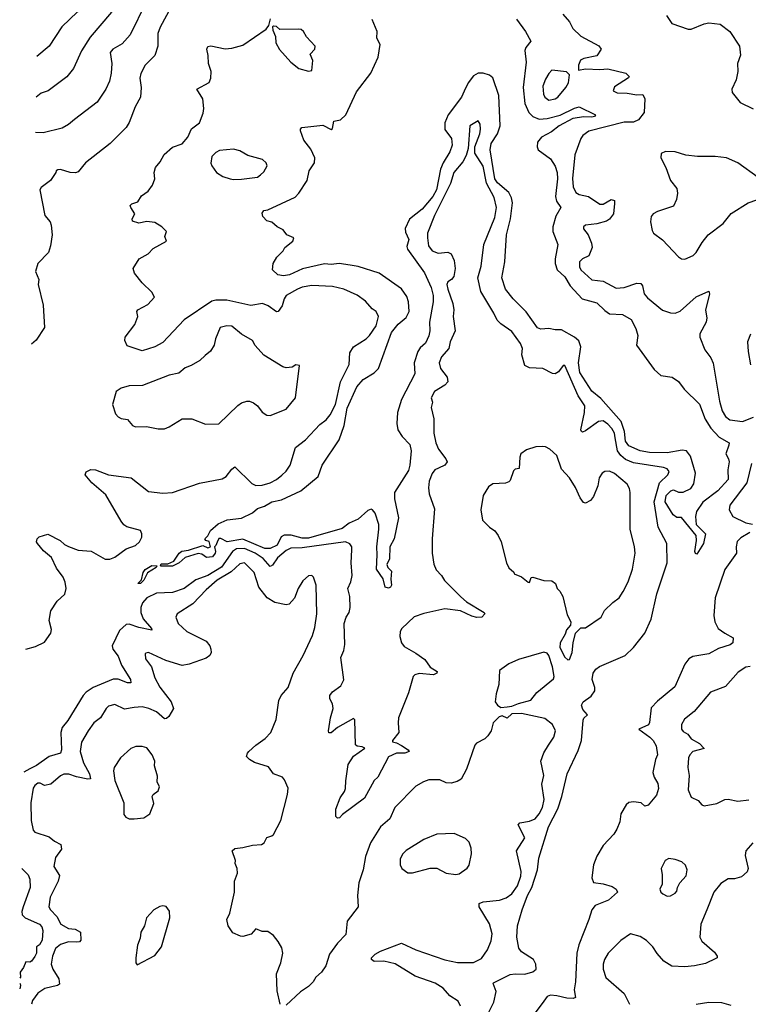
# Model space of a CAD drawing. Extents: x 2057697 to 2160550, y 827490 to 1016834.
# Tile 382 of 509: x 2059801 to 2064351, y 987415 to 993569. Entities that reach past the tile are written whole.
import ezdxf

# ---------------------------------------------------------------- set-up
doc = ezdxf.new("R2010")
doc.units = 0

msp = doc.modelspace()

# ---------------------------------------------------------------- linework, layer by layer
at = {"layer": '0CON20XD'}
for points in [[(2059936.8, 994683.6), (2059955, 994685.6), (2060025, 994653.6), (2060145, 994641.9), (2060168.7, 994628.7), (2060202.5, 994592.5), (2060288.1, 994558.1), (2060349.7, 994479.7), (2060410.4, 994385), (2060427.6, 994347.6), (2060454.7, 994265), (2060485.4, 994125), (2060488.8, 994075), (2060482.7, 994025), (2060488.9, 993935), (2060458.2, 993785), (2060373.9, 993616.1), (2060239.9, 993460.1), (2060187.3, 993375), (2060137.1, 993265), (2060095, 993212.5), (2059978.8, 993125), (2059935, 993110), (2059902.8, 993086.2)], [(2059933.8, 994539), (2059965, 994531.2), (2060075, 994485.5), (2060156.2, 994436.2), (2060214.6, 994384.6), (2060232, 994362), (2060280, 994275), (2060328.2, 994145), (2060317.5, 994085), (2060321.8, 994055), (2060306.2, 994015), (2060296.4, 993925), (2060250.8, 993769.2), (2060160.9, 993619.1), (2060063.3, 993525), (2059985, 993403.1), (2059908.2, 993339.5)], [(2060745.6, 993645), (2060677.3, 993522.7), (2060662.7, 993482.7), (2060662.5, 993405), (2060645.7, 993345), (2060584.5, 993285.5), (2060557, 993233), (2060551.1, 993205), (2060558.6, 993145), (2060554.3, 993085), (2060522.2, 993025), (2060485, 992926.7), (2060465.7, 992895), (2060365, 992796), (2060211.2, 992675), (2060165, 992617.5), (2060148.3, 992611.7), (2060115, 992613.5), (2060055, 992633.1), (2060038, 992632), (2060027.5, 992625), (2060025.9, 992614.1), (2059993.3, 992565), (2059935, 992521.2), (2059925.7, 992505), (2059956.7, 992345), (2059990, 992305), (2059997.5, 992285), (2060004.2, 992225), (2059993.1, 992155), (2059980.6, 992115), (2059914.2, 992045), (2059900, 991995), (2059921.2, 991945), (2059916, 991915), (2059948.1, 991785), (2059955.8, 991645), (2059902.8, 991567.2), (2059874.3, 991540.7)], [(2060587.8, 993675), (2060490.9, 993475), (2060441.5, 993418.5), (2060381.9, 993385), (2060365.5, 993365), (2060376.5, 993295), (2060372.5, 993235), (2060361.5, 993185), (2060338.9, 993135), (2060285, 993053.1), (2060143.4, 992946.6), (2060105.8, 992915), (2060065, 992891.9), (2059947.2, 992862.8), (2059898.4, 992864.6)], [(2059839.5, 989634.1), (2059899.1, 989650.9), (2059955, 989679.2), (2059994.3, 989735), (2059998.3, 989758.3), (2059985.6, 989815), (2059994.5, 989875.5), (2060034, 989935), (2060082.1, 989977.9), (2060091.1, 990015), (2060085.5, 990054.5), (2060072.3, 990085), (2060031.5, 990141.5), (2059998.9, 990208.9), (2059950, 990250), (2059911.4, 990295), (2059905.8, 990305), (2059910, 990325), (2059923.2, 990336.8), (2059976.7, 990353.3), (2060054, 990315), (2060079.7, 990289.7), (2060105, 990275.6), (2060165, 990253.5), (2060247.3, 990247.3), (2060335, 990198.1), (2060363.2, 990196.8), (2060395, 990209.4), (2060465, 990261.4), (2060525, 990283.3), (2060548.1, 990305), (2060564.3, 990335), (2060564.2, 990355), (2060555, 990375.7), (2060470.2, 990400.2), (2060452, 990412), (2060434.7, 990434.7), (2060339.6, 990599.6), (2060251.2, 990675), (2060210, 990725), (2060215, 990742.5), (2060245, 990758), (2060275, 990755.7), (2060355.6, 990724.4), (2060496.2, 990706.2), (2060605, 990620), (2060695, 990609.4), (2060755, 990614.4), (2060923.1, 990673.1), (2061065, 990698.9), (2061090, 990715), (2061125, 990760), (2061145, 990773.8), (2061249.8, 990669.8), (2061275, 990657.8), (2061315, 990660), (2061366, 990675), (2061404.3, 990695), (2061438.2, 990721.8), (2061465, 990746.9), (2061489.1, 990785), (2061524.3, 990895), (2061585, 990943.6), (2061675, 991038.9), (2061715, 991067.8), (2061739.9, 991100.1), (2061773.3, 991165), (2061804.6, 991305), (2061857.5, 991415), (2061863, 991487), (2061885.4, 991524.6), (2061965, 991574.2), (2061985, 991596), (2062027.1, 991655), (2062041.2, 991715), (2062026.7, 991745), (2062003, 991763), (2061961.1, 991811.1), (2061907.4, 991847.4), (2061825, 991885.6), (2061755, 991901.9), (2061625, 991907.3), (2061565, 991898.5), (2061535, 991884.5), (2061464.3, 991845.7), (2061451.8, 991825), (2061440, 991780), (2061415, 991745.8), (2061405, 991742.9), (2061351.7, 991781.7), (2061316.2, 991796.2), (2061245, 991783.8), (2061095, 991815.7), (2061025, 991816.2), (2060999.9, 991810.1), (2060827.6, 991692.4), (2060695, 991552.5), (2060645, 991524), (2060565, 991500), (2060471.7, 991531.7), (2060457.5, 991565), (2060460, 991585), (2060520, 991665), (2060538.8, 991715), (2060533.3, 991745), (2060537.5, 991755), (2060600.5, 991789.5), (2060642.5, 991835), (2060625.9, 991865.9), (2060565, 991924), (2060516.7, 991985), (2060510, 992015), (2060545.9, 992074.1), (2060604.1, 992105.9), (2060635, 992140), (2060717.5, 992185), (2060707.5, 992215), (2060717.5, 992245), (2060687.5, 992275), (2060645, 992301.4), (2060595, 992308.2), (2060545, 992297.5), (2060505, 992310), (2060503.3, 992325), (2060520, 992355), (2060494, 992395), (2060491.2, 992408.8), (2060500.5, 992419.5), (2060539.3, 992430.7), (2060562.3, 992467.7), (2060603.2, 992496.8), (2060630, 992535), (2060643.8, 992575), (2060640.8, 992615), (2060648, 992645), (2060678.7, 992681.3), (2060703.1, 992726.9), (2060755, 992773.3), (2060815, 992793.3), (2060850, 992835), (2060872.7, 992887.3), (2060923.3, 992925), (2060946, 992985), (2060950.8, 993015), (2060944, 993075), (2060907.5, 993135), (2060985, 993177.5), (2060993.8, 993205), (2060995.8, 993245), (2060979.2, 993295), (2060978.8, 993345), (2060970, 993385), (2060975, 993402.5), (2060995, 993406), (2061085, 993387.5), (2061125, 993391.4), (2061195, 993410), (2061339.3, 993510.7), (2061357, 993533), (2061366.7, 993575)], [(2062903.6, 993573.6), (2062960.8, 993495), (2062992.9, 993435), (2062960.9, 993395), (2062955, 993377.5), (2062963.4, 993305), (2062946.2, 993145), (2062955.6, 993045), (2062980.2, 992990.2), (2063004.8, 992964.8), (2063045, 992948.1), (2063095, 992951), (2063176.5, 992973.5), (2063265, 993016.2), (2063295, 993024.5), (2063397.1, 992975), (2063390.5, 992965), (2063375, 992960), (2063325, 992962.6), (2063255, 992952.3), (2063170.7, 992905), (2063122.5, 992867.5), (2063058.8, 992835), (2063035, 992804), (2063032.5, 992775), (2063039.6, 992755), (2063115, 992700.7), (2063144.6, 992654.6), (2063158, 992615), (2063160.3, 992575), (2063146.5, 992465), (2063154.2, 992434.2), (2063180.9, 992395), (2063148.8, 992341.2), (2063130.8, 992275), (2063131.3, 992245), (2063162.4, 992165), (2063145.2, 992074.8), (2063145.7, 992045), (2063157.8, 992005), (2063205, 991962.4), (2063238.8, 991905), (2063314.7, 991825), (2063405, 991799.2), (2063455, 991751.3), (2063485, 991731.3), (2063565, 991726.9), (2063620, 991695), (2063648.3, 991638.3), (2063660.8, 991595), (2063653.3, 991535), (2063763.9, 991383.9), (2063805, 991345.6), (2063875, 991334.4), (2063915, 991307.8), (2063950.5, 991260.5), (2064046.3, 991166.3), (2064081.5, 991071.5), (2064117, 991017), (2064170.2, 990960.2), (2064232.5, 990925), (2064230.5, 990909.5), (2064210, 990855), (2064227.1, 990825), (2064230.8, 990805), (2064224, 990755), (2064225.4, 990695), (2064160, 990625), (2064066.3, 990553.7), (2064028.1, 990495), (2064022.5, 990465), (2064026, 990415), (2064084, 990355), (2064070.8, 990295), (2064030.7, 990229.3), (2064022.1, 990232.1), (2064017.5, 990245), (2064028.6, 990315), (2064026.7, 990345), (2063935, 990457.5), (2063905, 990458.8), (2063882, 990475), (2063832.9, 990555), (2063838.2, 990595), (2063868, 990625), (2063885, 990630), (2063915, 990616.9), (2063945, 990616.2), (2063991.6, 990638.4), (2064011.6, 990668.4), (2064021.1, 990735), (2063990.6, 990840.6), (2063965, 990874.7), (2063938.6, 990878.6), (2063845, 990861.4), (2063735, 990864.6), (2063675, 990874.6), (2063604.4, 990905), (2063585.3, 990935.3), (2063579, 990995), (2063557.1, 991057.1), (2063431.3, 991201.3), (2063375, 991246.9), (2063299.6, 991365), (2063290.2, 991425), (2063305.2, 991525), (2063291.9, 991561.9), (2063265, 991586.1), (2063185, 991631.9), (2063145, 991631.5), (2063105, 991639.3), (2063055, 991635.5), (2063035, 991642.5), (2062963.9, 991743.9), (2062883.6, 991825), (2062834.5, 991885.5), (2062812, 991955), (2062830.6, 992055), (2062840.4, 992225), (2062866.3, 992323.7), (2062879.3, 992425), (2062872.5, 992455), (2062855, 992488.7), (2062785, 992550.2), (2062769.1, 992575), (2062739.5, 992755), (2062745.5, 992795), (2062785.2, 992855), (2062801.7, 992905), (2062792.7, 993095), (2062755, 993205.5), (2062735, 993223.3), (2062695, 993235.4), (2062665, 993235.4), (2062635, 993218.2), (2062601.1, 993175), (2062576.6, 993123.4), (2062559.1, 993085), (2062476.1, 992975), (2062456.8, 992925), (2062455, 992882.2), (2062497.2, 992827.2), (2062500.9, 992785), (2062487.1, 992742.9), (2062445.2, 992675), (2062429, 992635), (2062403.7, 992505), (2062382, 992465), (2062314.8, 992385), (2062235, 992322.8), (2062208.1, 992265), (2062210.7, 992240.7), (2062230.8, 992195), (2062219.2, 992150.8), (2062221.8, 992135), (2062328.2, 991988.2), (2062370.5, 991895), (2062382.3, 991845), (2062383.5, 991805), (2062360.8, 991679.2), (2062361.7, 991625), (2062355, 991594.2), (2062335, 991547.5), (2062301.8, 991518.2), (2062287.8, 991495), (2062264.2, 991425), (2062268.9, 991355), (2062185.2, 991194.8), (2062161, 991115), (2062155.3, 991045.3), (2062162.9, 991005), (2062188.8, 990965), (2062237.5, 990915), (2062246.7, 990875), (2062238.1, 990785), (2062229, 990751), (2062142.5, 990615), (2062142.2, 990575), (2062167.5, 990455), (2062138.6, 990325), (2062113.1, 990275), (2062111.2, 990198.8), (2062093.3, 990165), (2062100, 990145), (2062122.2, 990122.2), (2062118.3, 990071.7), (2062122.5, 990035), (2062117.6, 990022.4), (2062105, 990017.1), (2062083, 990023), (2062070, 990075), (2062030, 990135), (2062034.2, 990225), (2062030.3, 990275), (2062044.6, 990385), (2062043.3, 990413.3), (2062020.9, 990485), (2062005.2, 990505.2), (2061995, 990509.1), (2061975, 990502.2), (2061915, 990447.4), (2061858.2, 990421.8), (2061815, 990388.4), (2061605, 990327.7), (2061565, 990328.8), (2061496.5, 990346.5), (2061453.3, 990346.8), (2061433.8, 990336.2), (2061408.4, 990285), (2061365, 990263.1), (2061330.9, 990265), (2061195, 990322.4), (2061096, 990306), (2061057, 990327), (2061045, 990327.5), (2061033, 990303), (2061026.7, 990283.3), (2061016.7, 990275), (2061024.4, 990245), (2061021.5, 990235), (2061005, 990211.9), (2060967, 990207), (2060939.1, 990229.1), (2060915, 990233.6), (2060835, 990208.5), (2060796.1, 990173.9), (2060755, 990154.6), (2060685, 990153.3), (2060680, 990155), (2060685, 990168), (2060725, 990168), (2060764.4, 990185.6), (2060795.7, 990235), (2060813.1, 990246.9), (2060855, 990254.3), (2060945, 990283.8), (2060975, 990269.2), (2060993.3, 990275), (2060985, 990308.8), (2060963.3, 990313.3), (2060956.7, 990325), (2060975, 990343.3), (2060993.3, 990376.7), (2061040.9, 990419.1), (2061097.3, 990442.7), (2061185, 990453.3), (2061255, 990486.7), (2061286.7, 990515), (2061330.3, 990529.7), (2061375, 990555.6), (2061435, 990568.6), (2061556.7, 990625), (2061663.8, 990715), (2061690, 990785), (2061795.9, 990944.1), (2061827.6, 991032.4), (2061845, 991140.5), (2061905.3, 991275), (2061945, 991321.2), (2062015, 991361.8), (2062041.5, 991388.5), (2062122.3, 991615), (2062163.9, 991666.1), (2062215, 991708.4), (2062232.2, 991745), (2062228.1, 991805), (2062218.7, 991838.7), (2062185, 991888.2), (2062045, 991986), (2061915, 992026.5), (2061865, 992035.9), (2061795, 992046.2), (2061745, 992040), (2061705, 992043.6), (2061567.4, 992012.6), (2061486, 991975), (2061447.5, 991967.5), (2061413.3, 991975), (2061380, 992005), (2061383.3, 992045), (2061406.7, 992085), (2061445.7, 992124.3), (2061456, 992145), (2061506.2, 992185), (2061513.3, 992205), (2061470, 992225), (2061445.6, 992255.6), (2061408.8, 992275), (2061375, 992303.3), (2061345, 992312.5), (2061319.3, 992339.3), (2061315, 992360), (2061325, 992376), (2061349.5, 992380.5), (2061520.6, 992459.4), (2061544.3, 992485), (2061596, 992565), (2061608, 992625), (2061641.4, 992675), (2061644, 992705), (2061619.7, 992759.7), (2061576.1, 992816.1), (2061553.8, 992875), (2061554, 992886), (2061562.5, 992895), (2061695, 992909.2), (2061746.4, 992883.6), (2061755, 992890), (2061762, 992935), (2061805, 992942.9), (2061837.3, 992975), (2061905, 993119.2), (2061993.1, 993235), (2062040.6, 993335), (2062051.9, 993415), (2062031.4, 993455), (2062032.9, 993495), (2062001.2, 993571.2)], [(2063192.9, 993605), (2063235, 993556), (2063255, 993514), (2063305, 993465.7), (2063417, 993407), (2063433.3, 993385), (2063405, 993343.8), (2063325, 993327.5), (2063304.3, 993315.7), (2063290, 993285), (2063290, 993255), (2063335, 993263.3), (2063425, 993257.5), (2063475, 993262.9), (2063586.2, 993235), (2063606.7, 993215), (2063603.6, 993206.4), (2063515, 993148.8), (2063506.7, 993125), (2063531.7, 993111.7), (2063595, 993111.1), (2063655, 993100.6), (2063692.9, 993102.9), (2063705.2, 993075.2), (2063700.7, 992989.3), (2063665, 992944.5), (2063635, 992929.1), (2063575, 992929.3), (2063355, 992872.7), (2063317.5, 992845), (2063305, 992826.2), (2063268.6, 992725), (2063253.8, 992576.2), (2063257.3, 992525), (2063275, 992488.6), (2063295, 992477.1), (2063353.7, 992463.7), (2063425, 992415.5), (2063445, 992416.5), (2063495.8, 992445.8), (2063515, 992440), (2063515, 992420), (2063509.6, 992355), (2063485, 992321.8), (2063465, 992309.6), (2063405, 992293.1), (2063335, 992286), (2063322.5, 992275), (2063321.7, 992261.7), (2063351.2, 992225), (2063372.3, 992172.3), (2063375.8, 992145.8), (2063355.6, 992094.4), (2063315, 992074), (2063298, 992055), (2063297.1, 992025), (2063306, 992005), (2063375, 991942.5), (2063445, 991934.4), (2063525, 991890.6), (2063575, 991894.5), (2063655, 991922.5), (2063679.5, 991919.5), (2063691.4, 991905), (2063701.4, 991855), (2063721.1, 991831.1), (2063815, 991754.2), (2063865, 991737.1), (2063895, 991735.6), (2063925, 991747.8), (2064025, 991837.1), (2064105, 991872.5), (2064108.6, 991855), (2064083.1, 991753.1), (2064091.4, 991705), (2064088.6, 991678.6), (2064048.6, 991605), (2064048.6, 991585), (2064080, 991505), (2064117.5, 991455), (2064132.4, 991422.4), (2064172.1, 991185), (2064188.8, 991125), (2064208.5, 991088.5), (2064235, 991069.1), (2064315, 991058.2), (2064384.7, 991085.3)], [(2063840, 993595), (2063873.3, 993545), (2063975, 993510), (2063995, 993510), (2064075, 993543.8), (2064105, 993550), (2064175, 993542), (2064235.5, 993495.5), (2064296, 993405)], [(2061605, 993246.7), (2061625, 993252.5), (2061630.5, 993315), (2061614, 993355), (2061645, 993384.2), (2061645.6, 993405), (2061592.7, 993462.7), (2061573.3, 993495), (2061558.6, 993508.6), (2061545, 993511.2), (2061425, 993507.5), (2061405, 993527.5), (2061385, 993530), (2061380, 993525), (2061382.5, 993505), (2061397.5, 993465), (2061400, 993425), (2061422.3, 993382.3), (2061493.3, 993305), (2061544.2, 993264.2), (2061605, 993246.7)], [(2064296, 993405), (2064301.7, 993348.3), (2064283.3, 993295), (2064286, 993245), (2064275.8, 993194.2), (2064248, 993135), (2064250, 993115), (2064301.2, 993051.2), (2064382.5, 993012.5)], [(2063105, 993065.6), (2063145, 993074.5), (2063160.8, 993085), (2063211.9, 993145), (2063228, 993175), (2063233.8, 993223.8), (2063215, 993243.3), (2063125, 993253.3), (2063105, 993233.3), (2063085, 993196.7), (2063068.9, 993155), (2063072.2, 993105), (2063080, 993085), (2063105, 993065.6)], [(2062720.7, 987345), (2062762.4, 987427.6), (2062776.8, 987495), (2062757.1, 987545), (2062760.4, 987549.6), (2062865, 987602.3), (2062895, 987606.4), (2062955, 987602.5), (2063005, 987619.1), (2063025.6, 987635), (2063024.6, 987665), (2063009.6, 987695), (2062935, 987744), (2062918, 987765), (2062905.9, 987834.1), (2062910, 987905), (2062937.9, 988005), (2062972.7, 988095), (2062999.8, 988145), (2063035, 988256), (2063042.2, 988327.8), (2063103.5, 988523.5), (2063162.4, 988637.6), (2063187.5, 988715), (2063219.8, 988855), (2063287.7, 989002.3), (2063309.2, 989065), (2063319.7, 989190.3), (2063325, 989204.2), (2063346, 989225), (2063318.2, 989258.2), (2063309.4, 989285), (2063320, 989305), (2063369.7, 989340.3), (2063392.7, 989375), (2063393.3, 989395), (2063375.2, 989445), (2063383, 989485), (2063399.8, 989510.2), (2063422.7, 989527.3), (2063582.9, 989595), (2063634.2, 989645.8), (2063705, 989734.4), (2063745, 989822.9), (2063779, 989981), (2063845.2, 990174.8), (2063841.5, 990295), (2063787.5, 990397.5), (2063763.3, 990555), (2063796.1, 990673.9), (2063848.6, 990725), (2063858, 990745), (2063845, 990762.5), (2063821.3, 990771.3), (2063635, 990799.7), (2063585, 990820.4), (2063554.9, 990844.9), (2063534.2, 990874.2), (2063520.8, 990955), (2063514.8, 990984.8), (2063498.2, 991015), (2063475, 991041.8), (2063445, 991061.8), (2063415, 991058.2), (2063335, 990998.9), (2063315, 990991.4), (2063308.8, 990995), (2063305.9, 991005.9), (2063328.1, 991115), (2063330.4, 991155), (2063288.4, 991218.4), (2063205, 991408.8), (2063195, 991408), (2063165, 991368), (2063145, 991356), (2063128.3, 991358.3), (2063068.3, 991388.3), (2062985, 991392.9), (2062955, 991408), (2062937.5, 991475), (2062940, 991515), (2062928.6, 991545), (2062875, 991620), (2062805, 991668), (2062782, 991692), (2062762.9, 991735), (2062681.1, 991871.1), (2062661.1, 991955), (2062682, 992028), (2062699.1, 992165), (2062767.4, 992332.6), (2062777.6, 992395), (2062765, 992457.5), (2062716.8, 992546.8), (2062695, 992654.4), (2062644.1, 992735.9), (2062644.2, 992775), (2062674.3, 992855), (2062679.4, 992885), (2062677, 992917), (2062665, 992936.7), (2062611.2, 992905), (2062602, 992765), (2062589.7, 992720.3), (2062569.2, 992680.8), (2062513.1, 992615), (2062490.3, 992545), (2062391.8, 992345), (2062348.1, 992235), (2062346.8, 992206.8), (2062354.5, 992155), (2062377.1, 992125), (2062415, 992111.1), (2062475, 992117.1), (2062495, 992106), (2062514.4, 992065), (2062521.1, 992015), (2062513.1, 991965), (2062497.5, 991945), (2062475, 991930), (2062469.2, 991915), (2062474.2, 991885), (2062506.8, 991795), (2062512.9, 991755), (2062508.1, 991715), (2062521.5, 991625), (2062490, 991555), (2062481.9, 991515), (2062435, 991462), (2062420.8, 991425), (2062428.8, 991388.8), (2062470, 991335), (2062474.2, 991305), (2062456, 991285), (2062392, 991245), (2062370, 991205), (2062378.8, 991178.8), (2062371.2, 991145), (2062387.5, 991075), (2062386.7, 990985), (2062398.9, 990925), (2062415.6, 990885), (2062463.1, 990825), (2062470.6, 990805), (2062456, 990785), (2062415.7, 990765.7), (2062394.2, 990755), (2062376.6, 990733.4), (2062358.1, 990685), (2062353, 990643), (2062358.1, 990605), (2062391.2, 990511.2), (2062376.9, 990325), (2062377.8, 990235), (2062386.6, 990166.6), (2062401.3, 990131.3), (2062435.5, 990095.5), (2062454.6, 990064.6), (2062555, 989962.5), (2062591.2, 989931.2), (2062702.5, 989865), (2062706.2, 989855), (2062686.7, 989835), (2062655, 989833.3), (2062625, 989840.5), (2062554.3, 989874.3), (2062455, 989886.4), (2062325, 989858.5), (2062265, 989837.5), (2062188, 989765), (2062176, 989745), (2062174, 989715), (2062186.2, 989675), (2062201.7, 989651.7), (2062275, 989609.2), (2062330.6, 989570.6), (2062365, 989521.9), (2062407.5, 989495), (2062405, 989484.2), (2062386, 989474), (2062295, 989482.5), (2062268.8, 989475), (2062259.2, 989465), (2062228.1, 989361.9), (2062167.3, 989205), (2062163.6, 989175), (2062169.4, 989115), (2062130, 989065), (2062130, 989055), (2062155, 989050), (2062185, 989033.3), (2062227.5, 989005), (2062232.5, 988995), (2062205.8, 988984.2), (2062155, 988985.8), (2062105, 988962), (2062037.3, 988835), (2062015, 988814), (2061955, 988704.2), (2061817.7, 988602.3), (2061799.1, 988580.9), (2061785, 988579.2), (2061775, 988590), (2061774.2, 988635.8), (2061802, 988705), (2061828.8, 988745), (2061835.8, 988765), (2061837.5, 988812.5), (2061853.1, 988915), (2061885, 988965.8), (2061956.2, 989016.2), (2061940, 989025), (2061908.3, 989028.3), (2061897.9, 989037.9), (2061893, 989193), (2061885, 989202.5), (2061785, 989145.6), (2061745, 989111.2), (2061732.3, 989112.3), (2061729.2, 989125), (2061740.9, 989205), (2061758.6, 989265), (2061755, 989292.5), (2061738, 989325), (2061737.5, 989345), (2061755, 989369.2), (2061806.2, 989405), (2061825.8, 989444.2), (2061806.8, 989583.2), (2061825, 989626.7), (2061832.2, 989665), (2061827.8, 989795), (2061840.6, 989835), (2061858.6, 989865), (2061865.6, 989895), (2061863.1, 989965), (2061850, 990015), (2061868.9, 990055), (2061877.5, 990095), (2061870.9, 990175), (2061874.4, 990255), (2061874.3, 990275), (2061863.5, 990293.5), (2061835, 990306.4), (2061565, 990268.1), (2061495, 990265.7), (2061465, 990252.2), (2061410.4, 990205), (2061380.2, 990159.8), (2061365, 990152.2), (2061322.2, 990202.2), (2061271.4, 990235), (2061205, 990263.5), (2061155, 990262.6), (2061129.6, 990245), (2061061.6, 990148.4), (2060975, 990096.2), (2060901.7, 990068.3), (2060826.9, 990013.1), (2060755, 989989.1), (2060655, 989984.3), (2060594.5, 989955.5), (2060566.7, 989925), (2060556.5, 989895), (2060556.4, 989865), (2060572.6, 989825), (2060622.9, 989765), (2060626.4, 989753.6), (2060545, 989769.6), (2060485, 989791.2), (2060465, 989789.4), (2060425, 989751.1), (2060378.8, 989655), (2060382.6, 989635), (2060415, 989591.2), (2060435.5, 989535.5), (2060492.3, 989445), (2060495.8, 989425), (2060475, 989425.4), (2060415, 989447.6), (2060385, 989447.5), (2060258.9, 989395), (2060215, 989366.8), (2060196.2, 989345), (2060101.4, 989188.6), (2060065, 989144.4), (2060058.4, 989115), (2060061.9, 989005), (2060055.6, 988985), (2059985, 988964), (2059905, 988908), (2059865, 988887.7), (2059825.5, 988865.4)], [(2061135, 992570), (2061185, 992573.3), (2061285, 992586), (2061305, 992598.8), (2061325, 992617.5), (2061346.2, 992655), (2061340, 992675), (2061316.2, 992695), (2061225, 992721.4), (2061175, 992749.4), (2061135, 992761.1), (2061047.7, 992752.3), (2061025, 992740), (2061000, 992715), (2060993.6, 992673.6), (2061000, 992655), (2061030, 992615), (2061070.2, 992590.2), (2061115, 992574.4), (2061135, 992570)], [(2064412.7, 992582.7), (2064286, 992675), (2064215, 992706.7), (2064145, 992714.4), (2064033.4, 992713.4), (2063962.1, 992722.1), (2063895, 992743.8), (2063834, 992746), (2063806.4, 992733.6), (2063804, 992705), (2063835.9, 992645.9), (2063866.2, 992565), (2063903.9, 992513.9), (2063909.2, 992485), (2063903.8, 992445), (2063885, 992403.8), (2063785, 992371.2), (2063757.5, 992355), (2063745, 992340), (2063740, 992305), (2063750.8, 992250.8), (2063760, 992235), (2063815, 992193.8), (2063915, 992086.2), (2063935, 992074.2), (2063955, 992072.5), (2064006.2, 992095), (2064026.3, 992113.7), (2064062.8, 992177.2), (2064101.4, 992225), (2064193.6, 992296.4), (2064245, 992358.8), (2064350, 992425), (2064405, 992442.5)], [(2060665, 991012), (2060705, 991012.5), (2060735, 991024), (2060816.4, 991073.6), (2060875, 991073.8), (2060960.5, 991040.5), (2061045, 991044.2), (2061162.2, 991157.8), (2061185.5, 991174.5), (2061220, 991185), (2061235, 991185.6), (2061261.2, 991175), (2061286, 991155), (2061315.9, 991115.9), (2061345, 991096.7), (2061365, 991096.2), (2061464, 991136), (2061523.8, 991205), (2061548.3, 991408.3), (2061525, 991412.5), (2061503, 991397), (2061465, 991394), (2061445, 991400), (2061325, 991472.5), (2061272, 991532), (2061254, 991565), (2061185, 991604.2), (2061125, 991653.8), (2061095, 991656.2), (2061053.3, 991645), (2061024, 991575), (2061015.7, 991534.3), (2060991.7, 991498.3), (2060959.8, 991470.2), (2060925, 991438.6), (2060872.5, 991407.5), (2060835, 991394.3), (2060795, 991360.8), (2060735, 991348.6), (2060566.8, 991283.2), (2060485, 991280), (2060435, 991266.2), (2060403.8, 991245), (2060381.2, 991165), (2060400, 991105), (2060415, 991086.7), (2060435, 991076.7), (2060475, 991070), (2060505, 991033.3), (2060523.9, 991023.9), (2060592.3, 991027.7), (2060665, 991012)], [(2064365.5, 991604.5), (2064347.1, 991555), (2064350.6, 991495), (2064365, 991412.5)], [(2063225, 989568), (2063235, 989570), (2063252, 989615), (2063257.5, 989675), (2063272.5, 989735), (2063305, 989767.5), (2063335, 989767.5), (2063432.5, 989835), (2063454.2, 989875.8), (2063504.4, 989925.6), (2063544, 989955), (2063569.4, 989995), (2063600, 990055), (2063628.9, 990135), (2063645.5, 990235), (2063641.5, 990275), (2063613.5, 990385), (2063613.3, 990615), (2063609.5, 990639.5), (2063595, 990666), (2063515, 990732.5), (2063485, 990748), (2063455, 990746.2), (2063438.8, 990735), (2063419.2, 990705), (2063410.8, 990655), (2063385, 990590), (2063365, 990563.3), (2063335, 990547.5), (2063322.3, 990552.3), (2063300.3, 990580.3), (2063272.9, 990645), (2063235.5, 990705.5), (2063185, 990760), (2063156.2, 990845), (2063112.5, 990885), (2063085, 990898.8), (2063065, 990901.2), (2063025, 990898.8), (2062965, 990880), (2062930, 990855), (2062923.8, 990835), (2062920, 990765), (2062895, 990760), (2062885, 990750), (2062865, 990690), (2062855, 990680), (2062835, 990672.5), (2062755, 990668.8), (2062729.5, 990650.5), (2062695.7, 990595), (2062680, 990505), (2062691.7, 990441.7), (2062735, 990396.7), (2062767.5, 990375), (2062790, 990345), (2062808.8, 990305), (2062841.2, 990175), (2062855, 990142.5), (2062886.4, 990116.4), (2062890, 990105), (2062935, 990086.2), (2062976.7, 990053.3), (2062985, 990052.5), (2062995, 990082.5), (2063005, 990084), (2063075, 990063.8), (2063125, 990062.5), (2063146.7, 990045), (2063156.7, 990015), (2063175, 989997.5), (2063192.5, 989965), (2063219.5, 989849.5), (2063243.8, 989805), (2063240, 989785), (2063216.7, 989755), (2063208.3, 989728.3), (2063175.7, 989675), (2063173.5, 989645), (2063205, 989585.7), (2063225, 989568)], [(2064370.8, 990795), (2064342.3, 990675), (2064235.6, 990535), (2064230.8, 990505), (2064255, 990464.4), (2064335, 990425.5), (2064376.5, 990416.5)], [(2064361.1, 990365), (2064305, 990331.2), (2064282.7, 990307.3), (2064276.2, 990275), (2064278.1, 990235), (2064205, 990132.5), (2064144.7, 989955), (2064136.5, 989845), (2064142.5, 989805), (2064162.5, 989765), (2064205.2, 989735.2)], [(2061427.5, 987415), (2061409.3, 987499.3), (2061403.9, 987606.1), (2061431.2, 987675), (2061443.8, 987735), (2061438.8, 987768.8), (2061415, 987807.5), (2061386.7, 987845), (2061349.7, 987869.7), (2061315, 987871.2), (2061275, 987887.5), (2061246.5, 987853.5), (2061195, 987839.2), (2061180.5, 987840.5), (2061131.7, 987861.7), (2061102.5, 987905), (2061094, 987945), (2061112.5, 987985), (2061141.4, 988115), (2061142, 988185), (2061160, 988235), (2061158.8, 988265), (2061146.2, 988295), (2061148.8, 988315), (2061126.7, 988375), (2061145, 988390), (2061195, 988394.3), (2061255, 988410.8), (2061310, 988415), (2061327.5, 988425), (2061345, 988457.5), (2061375, 988467.5), (2061385, 988477.5), (2061432, 988565), (2061472.7, 988727.3), (2061477, 988767), (2061455, 988817.5), (2061441.2, 988835), (2061385.9, 988855.9), (2061355, 988900), (2061267.4, 988927.4), (2061235, 988946), (2061218, 988965), (2061222.5, 988985), (2061232, 988995), (2061275.5, 989034.5), (2061334.5, 989075.5), (2061369.2, 989115), (2061402.5, 989195), (2061419.4, 989315), (2061434.6, 989345.4), (2061477.1, 989395), (2061509.4, 989485), (2061570.6, 989595), (2061629.4, 989720.6), (2061645, 989770), (2061655.5, 989855), (2061651.4, 990035), (2061636.2, 990085), (2061625, 990096), (2061605, 990094), (2061568.3, 990061.7), (2061539.2, 990015), (2061517.2, 989952.8), (2061483.3, 989916.7), (2061465, 989911.4), (2061395, 989926.7), (2061345.6, 989955), (2061295, 990022.5), (2061264.7, 990114.7), (2061205, 990175.4), (2061175, 990167.5), (2061122, 990118), (2061035, 990065.8), (2060964.7, 990005.3), (2060881.1, 989918.9), (2060785, 989856.2), (2060776.2, 989835), (2060791.2, 989795), (2060844, 989745), (2060965.6, 989685), (2060987.8, 989655), (2060994.4, 989635), (2060996.7, 989615), (2060988.6, 989595), (2060965, 989578.1), (2060858.2, 989541.8), (2060815, 989533.3), (2060713.4, 989563.4), (2060605, 989613.8), (2060589.3, 989610.7), (2060583.8, 989605), (2060586.7, 989575), (2060624.3, 989524.3), (2060644.2, 989455), (2060675, 989398), (2060746.4, 989306.4), (2060761.5, 989265), (2060732.7, 989215), (2060717.9, 989202.1), (2060705, 989199.5), (2060655, 989243.8), (2060607.5, 989265), (2060565, 989275.3), (2060515, 989270.9), (2060455, 989260), (2060395, 989288.8), (2060355, 989278.1), (2060340.8, 989265), (2060304.6, 989205.4), (2060262.9, 989175), (2060228.9, 989125), (2060187.3, 989052.7), (2060178.9, 988995), (2060199.6, 988925), (2060236.8, 988855), (2060243.8, 988825), (2060227.1, 988822.9), (2060156.1, 988836.1), (2060106.9, 988853.1), (2060076.6, 988853.4), (2060056.2, 988843.8), (2059995, 988791.4), (2059955, 988782.5), (2059928.3, 988798.3), (2059915, 988798.1), (2059895, 988782.9), (2059885, 988766), (2059870, 988675), (2059872.9, 988565), (2059884.2, 988504.2), (2059895, 988491.2), (2059985, 988462.9), (2060018.8, 988435), (2060058, 988415), (2060062.5, 988385), (2060025, 988332), (2060013.9, 988276.1), (2060049.7, 988219.7), (2060040.5, 988185), (2059990.5, 988085), (2059982.2, 988025), (2059992.2, 988005), (2060033.1, 987963.1), (2060056.9, 987915), (2060105, 987889.5), (2060146.2, 987885), (2060180, 987865), (2060183.3, 987815), (2060173.9, 987806.1), (2060156.9, 987803.1), (2060105, 987806.2), (2060055, 987788.9), (2060025.3, 987764.7), (2060005, 987716.7), (2059998.2, 987665), (2060007.3, 987635), (2060044.6, 987575), (2060048.5, 987541.5), (2060037.7, 987532.3), (2059956.7, 987513.3), (2059913.3, 987485), (2059881.7, 987438.3), (2059873.6, 987415)], [(2060555, 990044.5), (2060537.5, 990045), (2060561.4, 990068.6), (2060572.5, 990115), (2060585, 990132.9), (2060625, 990158.5), (2060657.5, 990155), (2060652.5, 990145), (2060598.1, 990111.9), (2060575, 990066.2), (2060555, 990044.5)], [(2064205.2, 989735.2), (2064257.5, 989705), (2064254.3, 989675), (2064238.1, 989661.9), (2064165, 989638.2), (2064105, 989606.5), (2064005, 989588.1), (2063980, 989575), (2063955, 989541.5), (2063891.5, 989398.5), (2063785, 989309.6), (2063745, 989268), (2063735, 989177.5), (2063727.7, 989162.3), (2063666.7, 989135), (2063737.1, 989085), (2063756.5, 989065), (2063775, 989030), (2063784.4, 988975), (2063771.9, 988945), (2063754.4, 988865), (2063763.5, 988835), (2063786.2, 988795), (2063791.4, 988765), (2063777, 988723), (2063725, 988660), (2063705, 988654.3), (2063682.5, 988675), (2063635, 988681.2), (2063605, 988676.2), (2063588.5, 988661.5), (2063554.7, 988605.3), (2063548.5, 988555), (2063530.8, 988509.2), (2063510.9, 988479.1), (2063445, 988407.3), (2063405, 988341.9), (2063385, 988286), (2063374.4, 988205), (2063385, 988176.7), (2063445, 988168.1), (2063501.7, 988151.7), (2063526.2, 988135), (2063533.8, 988115), (2063478.1, 988065), (2063395, 988032.9), (2063373.3, 988005), (2063356.2, 987945), (2063292.5, 987787.5), (2063280.8, 987735), (2063272.8, 987555), (2063264.6, 987504.6), (2063271.7, 987458.3), (2063258, 987452), (2063217.2, 987452.8), (2063155, 987469.1), (2063115, 987471.2), (2063095, 987463.1), (2063075, 987434.2), (2063019.2, 987360.8)], [(2062805, 989270.6), (2062845, 989273.5), (2062875, 989277.7), (2062915, 989295.9), (2062993.1, 989316.9), (2063030.8, 989365), (2063135, 989450), (2063138.5, 989465), (2063129.3, 989525), (2063106.3, 989596.3), (2063095, 989610.6), (2063075, 989617.1), (2062915, 989570), (2062855.8, 989544.2), (2062797.5, 989502.5), (2062794, 989415), (2062776, 989355), (2062770, 989305), (2062784, 989285), (2062805, 989270.6)], [(2064362.7, 989527.3), (2064335, 989521.4), (2064288.3, 989491.7), (2064209.1, 989400.9), (2064114.3, 989365.7), (2064014.2, 989245), (2063953, 989197), (2063934.5, 989165), (2063934.5, 989135), (2063945, 989120), (2063973.9, 989103.9), (2063994.6, 989074.6), (2064047.5, 989045), (2064076, 989015), (2064005, 988994.4), (2063986.7, 988975), (2063977.8, 988955), (2063973.3, 988895), (2063981.4, 988845), (2063976.2, 988755), (2063995, 988710), (2064038.7, 988688.7), (2064061.7, 988661.7), (2064075.9, 988655.9), (2064155, 988670.6), (2064205.6, 988695.6), (2064225, 988696.9), (2064285, 988684.2), (2064355, 988694.2)], [(2062554.2, 987404.2), (2062539.2, 987435), (2062487.5, 987467.5), (2062445, 987515.5), (2062395, 987547.9), (2062271.5, 987591.5), (2062145, 987667.5), (2062075, 987684.5), (2062015, 987683.1), (2061998.8, 987695), (2061998.8, 987705), (2062020.9, 987729.1), (2062053.3, 987746.7), (2062185, 987797.5), (2062275, 987755.6), (2062455, 987692.9), (2062535, 987675.4), (2062635, 987675.6), (2062685, 987700.8), (2062721.9, 987755), (2062745, 987812.5), (2062751.9, 987855), (2062735, 987918.8), (2062670.8, 988025), (2062670, 988045), (2062694.6, 988055.4), (2062797.5, 988065), (2062838.6, 988081.4), (2062874, 988106), (2062908.9, 988155), (2062930.5, 988215), (2062932.5, 988245), (2062904.4, 988375), (2062955.8, 988455), (2062913.1, 988536.9), (2062925, 988550), (2062985, 988559.6), (2063020.6, 988575), (2063045.4, 988605), (2063065.5, 988645), (2063076.4, 988695), (2063061.3, 988791.3), (2063073.3, 988845), (2063056.5, 988935), (2063075, 988986.2), (2063104.4, 989035.6), (2063135.9, 989084.1), (2063146.2, 989125), (2063128.8, 989165), (2063081.2, 989201.2), (2062935, 989233.4), (2062875, 989230), (2062845, 989204.3), (2062815, 989217.7), (2062795, 989211.8), (2062758, 989175), (2062746, 989125), (2062725, 989092.5), (2062706.1, 989073.9), (2062653.4, 989046.6), (2062643.8, 989035), (2062590.8, 988885), (2062558.3, 988821.7), (2062533.1, 988806.9), (2062495, 988796.5), (2062465, 988800), (2062425, 988818.1), (2062355, 988817.8), (2062323.3, 988806.7), (2062275, 988778.1), (2062144.6, 988645.4), (2062112.9, 988575), (2062054.7, 988525.3), (2061992.1, 988425), (2061960.8, 988339.2), (2061945.5, 988255), (2061918.1, 988175), (2061910, 988095), (2061913.8, 988025), (2061846.7, 987935), (2061837.7, 987852.3), (2061785, 987797.5), (2061735, 987727.5), (2061712, 987655), (2061686.2, 987615), (2061650, 987585), (2061633.8, 987555), (2061603.9, 987526.1), (2061555, 987493.8), (2061465, 987410)], [(2060515, 988573.8), (2060575, 988581.4), (2060614, 988605), (2060639.5, 988670.5), (2060628, 988715), (2060633.4, 988726.6), (2060665, 988750), (2060673.8, 988775), (2060658.8, 988805), (2060660.7, 988840.7), (2060642.5, 988905), (2060644.2, 988935), (2060627.5, 988975), (2060595, 989018.8), (2060565, 989027.5), (2060525.7, 989025.7), (2060495, 989014.4), (2060430.8, 988955), (2060390.8, 988895), (2060387.1, 988875), (2060394.6, 988815), (2060452, 988675), (2060450.5, 988600.5), (2060463.3, 988585), (2060485, 988573.8), (2060515, 988573.8)], [(2062525, 988226.2), (2062545, 988231.2), (2062595, 988266.2), (2062607.5, 988285), (2062622, 988355), (2062620.7, 988390.7), (2062608.3, 988428.3), (2062585, 988451.2), (2062515, 988482.5), (2062405, 988478.8), (2062325, 988446.2), (2062215, 988376.2), (2062193.8, 988355), (2062176.2, 988325), (2062177, 988287), (2062187.5, 988265), (2062225, 988237.5), (2062255, 988236.7), (2062365, 988266.7), (2062405, 988266.7), (2062463.9, 988233.9), (2062525, 988226.2)], [(2064378.8, 988425), (2064336.1, 988373.9), (2064331.2, 988345), (2064351.2, 988265), (2064345, 988243.3), (2064308, 988212), (2064265, 988198.8), (2064225, 988200), (2064178.8, 988171.2), (2064135, 988116.7), (2064092, 988005), (2064054, 987915), (2064048, 987835), (2064060.3, 987810.3), (2064140.3, 987740.3), (2064156.7, 987715), (2064157.5, 987705), (2064149.5, 987700.5), (2064085, 987671.2), (2064014.3, 987655.7), (2063955, 987649.4), (2063874.4, 987654.4), (2063824.4, 987685), (2063782.3, 987732.3), (2063755, 987774.3), (2063715, 987813.1), (2063675, 987839.2), (2063615, 987856), (2063555, 987813.8), (2063476.2, 987735), (2063452.5, 987695), (2063444.3, 987665), (2063444.2, 987635), (2063461.7, 987581.7), (2063575, 987483.3), (2063609.2, 987415)], [(2063845, 988092), (2063865, 988093.8), (2063895, 988110), (2063905, 988122.5), (2063908.8, 988145), (2063923.8, 988175), (2063962.7, 988217.3), (2063970, 988255), (2063958.8, 988285), (2063936.7, 988305), (2063895, 988321.2), (2063855, 988326), (2063832.5, 988315), (2063806.2, 988265), (2063814, 988225), (2063813.3, 988165), (2063798.8, 988135), (2063805, 988116.7), (2063817.5, 988105), (2063845, 988092)], [(2059814.5, 988264.8), (2059853.4, 988223.4), (2059865, 988197.5), (2059865.6, 988145), (2059821.8, 988025), (2059814.4, 987995), (2059816.4, 987975), (2059835.6, 987955), (2059924.6, 987915), (2059939, 987899), (2059946.1, 987876.1), (2059940.9, 987815), (2059925, 987786.5), (2059906, 987775), (2059905.4, 987735.4), (2059895, 987713.5), (2059875, 987684.4), (2059865, 987678.6), (2059840, 987680), (2059825.4, 987644.6), (2059802.7, 987615), (2059806, 987585), (2059802, 987578.8)], [(2060535, 987662.5), (2060645, 987721.2), (2060686.7, 987775), (2060738, 987955), (2060736.4, 987996.4), (2060715, 988026.7), (2060695, 988031.2), (2060675, 988026.2), (2060637.5, 988005), (2060592.9, 987955), (2060579.4, 987905), (2060557.5, 987865), (2060552.3, 987827.7), (2060536.7, 987785), (2060526.2, 987705), (2060526.7, 987675), (2060535, 987662.5)], [(2059801.4, 987544.6), (2059803.2, 987543.2), (2059806.6, 987533.4), (2059800.8, 987511.9)], [(2064245, 987407.9), (2064185, 987424.4), (2064104.5, 987425.5), (2064025.7, 987414.3)]]:
    msp.add_lwpolyline(points, dxfattribs=at)

doc.saveas('drawing.dxf')
